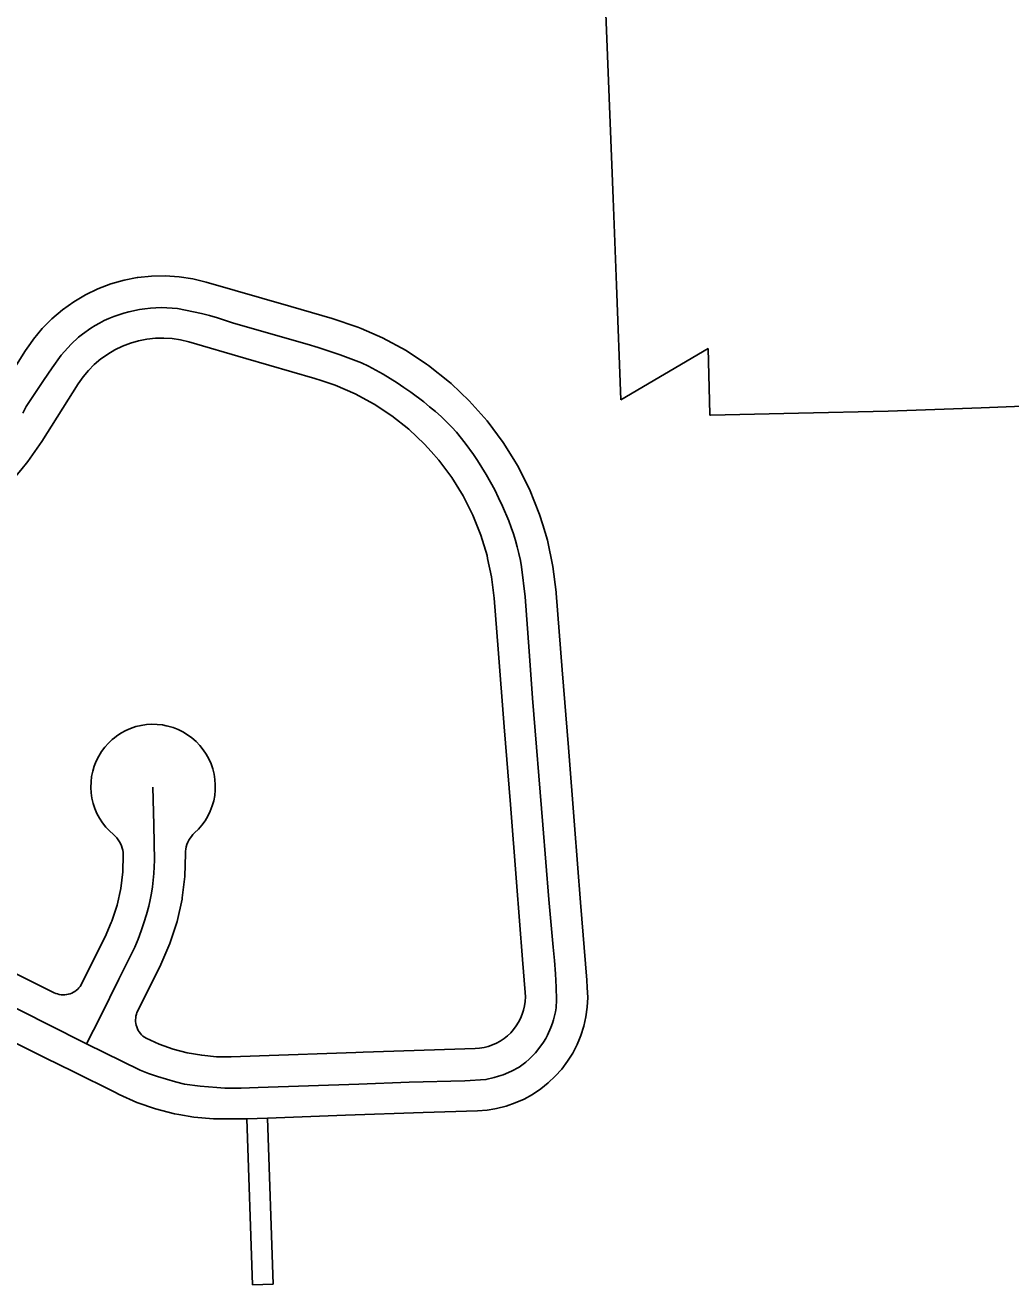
# Model space of a CAD drawing. Extents: x -2233 to 187241, y 4582 to 150524.
# Drawn here: x 90904 to 91854, y 56082 to 57295 of the extents above; entities that cross this region are included whole.
import ezdxf

# ---------------------------------------------------------------- set-up
doc = ezdxf.new("R2010")
doc.units = 0
for name, color, linetype in [('DV_X_Corp_Line', 7, 'Continuous'), ('GE_X_CL_2000', 7, 'Continuous'), ('RW_X_Fee_RW', 7, 'Continuous')]:
    doc.layers.add(name, color=color, linetype=linetype)

msp = doc.modelspace()

# ---------------------------------------------------------------- linework, layer by layer
at = {"layer": 'DV_X_Corp_Line'}
for p, q in [((91470.3, 57128.2), (91460.6, 57376.9)), ((91470.3, 57128.2), (91460.6, 57376.9)), ((91460.6, 57376.9), (91470.3, 57128.2)), ((91460.6, 57376.9), (91470.3, 57128.2)), ((91473.6, 57044.6), (91470.3, 57128.2)), ((91473.6, 57044.6), (91470.3, 57128.2)), ((91470.3, 57128.2), (91473.6, 57044.6)), ((91470.3, 57128.2), (91473.6, 57044.6)), ((91477.9, 56934.3), (91473.6, 57044.6)), ((91477.9, 56934.3), (91473.6, 57044.6)), ((91473.6, 57044.6), (91477.9, 56934.3)), ((91473.6, 57044.6), (91477.9, 56934.3)), ((91562.1, 56983.7), (91477.9, 56934.3)), ((91562.1, 56983.7), (91477.9, 56934.3)), ((91477.9, 56934.3), (91562.1, 56983.7)), ((91477.9, 56934.3), (91562.1, 56983.7)), ((91563.7, 56920.4), (91562.1, 56983.7)), ((91563.7, 56920.4), (91562.1, 56983.7)), ((91562.1, 56983.7), (91563.7, 56920.4)), ((91562.1, 56983.7), (91563.7, 56920.4)), ((91920.7, 56930.3), (91825.1, 56926.7)), ((91920.7, 56930.3), (91825.1, 56926.7)), ((91825.1, 56926.7), (91920.7, 56930.3)), ((91825.1, 56926.7), (91920.7, 56930.3)), ((91563.7, 56919.9), (91563.7, 56920.4)), ((91563.7, 56919.9), (91563.7, 56920.4)), ((91563.7, 56920.4), (91563.7, 56919.9)), ((91563.7, 56920.4), (91563.7, 56919.9)), ((91563.7, 56919.5), (91563.7, 56919.9)), ((91563.7, 56919.5), (91563.7, 56919.9)), ((91563.7, 56919.9), (91563.7, 56919.5)), ((91563.7, 56919.9), (91563.7, 56919.5)), ((91564.4, 56919.5), (91563.7, 56919.5)), ((91564.4, 56919.5), (91563.7, 56919.5)), ((91563.7, 56919.5), (91564.4, 56919.5)), ((91563.7, 56919.5), (91564.4, 56919.5)), ((91649, 56921.4), (91564.4, 56919.5)), ((91649, 56921.4), (91564.4, 56919.5)), ((91564.4, 56919.5), (91649, 56921.4)), ((91564.4, 56919.5), (91649, 56921.4)), ((91735.4, 56923.4), (91649, 56921.4)), ((91735.4, 56923.4), (91649, 56921.4)), ((91649, 56921.4), (91735.4, 56923.4)), ((91649, 56921.4), (91735.4, 56923.4)), ((91780.3, 56925.1), (91735.4, 56923.4)), ((91780.3, 56925.1), (91735.4, 56923.4)), ((91735.4, 56923.4), (91780.3, 56925.1)), ((91735.4, 56923.4), (91780.3, 56925.1)), ((91825.1, 56926.7), (91780.3, 56925.1)), ((91825.1, 56926.7), (91780.3, 56925.1)), ((91780.3, 56925.1), (91825.1, 56926.7)), ((91780.3, 56925.1), (91825.1, 56926.7))]:
    msp.add_line(p, q, dxfattribs=at)
at = {"layer": 'GE_X_CL_2000'}
for points in [[(90901.6, 56921.6), (90904.9, 56927.9), (90913.1, 56940.5), (90921.4, 56952.9), (90930, 56965.2), (90938.7, 56977.3), (90941.7, 56980.9), (90948.3, 56988), (90955.4, 56994.6), (90959.2, 56997.7), (90967, 57003.3), (90971.2, 57005.9), (90975.6, 57008.3), (90980.1, 57010.6), (90984.6, 57012.7), (90989.3, 57014.6), (90994, 57016.3), (90998.8, 57017.8), (91003.7, 57019.1), (91014, 57021.2), (91019.2, 57022), (91024.5, 57022.6), (91029.7, 57022.9), (91035, 57023.1), (91040.3, 57023), (91045.6, 57022.7), (91050.6, 57022.2), (91058.2, 57020.8), (91073.8, 57017.4), (91081.5, 57015.4), (91089.1, 57013.2), (91104.7, 57008.1), (91175.5, 56987.9), (91186.3, 56984.7), (91196.9, 56981.3), (91207.4, 56977.7), (91217.8, 56973.9), (91227.9, 56969.9), (91234.8, 56966.6), (91241.8, 56962.9), (91248.8, 56959), (91255.5, 56955), (91262.3, 56950.7), (91268.9, 56946.2), (91275.4, 56941.6), (91287.9, 56932.3), (91293.6, 56927.7), (91299.1, 56923), (91304.6, 56918.2), (91309.8, 56913.1), (91314.9, 56908.1), (91319.4, 56903.1), (91328, 56892.6), (91336, 56881.6), (91339.8, 56875.9), (91348, 56862.5), (91352.3, 56855.1), (91356.3, 56847.5)], [(91356.3, 56847.5), (91360.1, 56839.8), (91363.7, 56831.9), (91369.8, 56817.6), (91372.1, 56811.4), (91374.3, 56805.2), (91376.3, 56798.9), (91378.1, 56792.6), (91379.7, 56786.2), (91381.1, 56779.7), (91382.2, 56773.4), (91385.7, 56744.7), (91389.4, 56692.1), (91392.8, 56646.8), (91402.7, 56524.8), (91408.5, 56453.1), (91412.6, 56407), (91413.8, 56394.1), (91414.8, 56381.4), (91415.5, 56368.7), (91416, 56356.4), (91415.4, 56348.7), (91414.8, 56344.8), (91413, 56337.1), (91412, 56334)], [(91026.9, 56561.2), (91027.9, 56524.8), (91028.3, 56507.4), (91028.4, 56490.8), (91028.2, 56484.4), (91027.9, 56478), (91027.3, 56471.7), (91026.5, 56465.3), (91025.6, 56459), (91024.4, 56452.7), (91023, 56446.5), (91020.8, 56438.5), (91018.3, 56430.5), (91015.6, 56422.7), (91012.6, 56414.9), (91009.5, 56407.2), (90994.2, 56376.2), (90976.6, 56340.4), (90963, 56314)], [(90584.4, 56512.7), (90598.8, 56502.1), (90614.4, 56491), (90630.3, 56481.9), (90646.4, 56472.9), (90662.5, 56464.2), (90678.8, 56455.6), (90769.4, 56410.8), (90860, 56366.1), (90925.5, 56332.8), (90963, 56314)], [(90963, 56314), (91014.6, 56288.5), (91022.7, 56285.5), (91031.3, 56282.5), (91040, 56279.8), (91048.8, 56277.3), (91057.3, 56275.2), (91072.5, 56273.1), (91088.4, 56271.8), (91096.3, 56271.4), (91104.2, 56271.2), (91112.1, 56271.3), (91120.1, 56271.6), (91128.3, 56272), (91225.5, 56275.1), (91273.8, 56277), (91327.6, 56278.4), (91347.9, 56279.6), (91355.9, 56281.5), (91360.1, 56282.8), (91364.4, 56284.2), (91372.6, 56287.7), (91380, 56291.5), (91386.4, 56296.4), (91389.6, 56299.2), (91395.5, 56305.3), (91400.9, 56312), (91403.3, 56315.5), (91405.5, 56319), (91407.3, 56322.3), (91410.5, 56329.6), (91412, 56334)]]:
    msp.add_lwpolyline(points, dxfattribs=at)
at = {"layer": 'RW_X_Fee_RW'}
for p, q in [((90869.1, 56926.2), (90904.3, 56981.7)), ((90919.8, 56894.2), (90954.9, 56949.6)), ((90958.6, 56372.3), (90980.8, 56417.1)), ((91012.4, 56345.7), (91034.6, 56390.5)), ((91117.4, 56241.8), (91122.8, 56081.9)), ((91142.8, 56082.6), (91137.4, 56242.5)), ((91142.8, 56082.6), (91122.8, 56081.9))]:
    msp.add_line(p, q, dxfattribs=at)
for points in [[(91078.2, 57047.7), (91065.3, 57050.9), (91052.1, 57052.9), (91038.8, 57053.8), (91025.5, 57053.5), (91012.3, 57052.1), (91011.7, 57052), (90999.3, 57049.6), (90986.5, 57046), (90974, 57041.2), (90962.1, 57035.5), (90955.7, 57031.7), (90950.6, 57028.7), (90939.8, 57021), (90929.7, 57012.3), (90920.3, 57002.9), (90911.8, 56992.7), (90909, 56988.5), (90904.3, 56981.7)], [(91078.2, 57047.7), (91159.8, 57024.2), (91199.7, 57012.7)], [(91415.6, 56748), (91415.5, 56749), (91412.4, 56773.8), (91407.1, 56799.2), (91402.6, 56813.8), (91399.5, 56824), (91389.9, 56848.1), (91378.2, 56871.2), (91374.8, 56876.7), (91364.5, 56893.3), (91349, 56914.1), (91331.7, 56933.5), (91314.2, 56950), (91312.9, 56951.3), (91292.5, 56967.4), (91290.7, 56968.6), (91270.9, 56981.7), (91248.1, 56994.1), (91227.6, 57003), (91224.3, 57004.4), (91199.7, 57012.7)], [(91061.5, 56990.1), (91053.6, 56992), (91045.6, 56993.3), (91037.4, 56993.8), (91029.3, 56993.6), (91021.2, 56992.8), (91013.2, 56991.2), (91005.3, 56989), (90997.7, 56986.1), (90990.4, 56982.6), (90983.4, 56978.4), (90979.3, 56975.5), (90976.7, 56973.7), (90970.5, 56968.4), (90964.8, 56962.6), (90959.6, 56956.3), (90954.9, 56949.6)], [(91061.5, 56990.1), (91116.6, 56974.2), (91183, 56955)], [(91355.8, 56743.3), (91353.3, 56763.9), (91349.5, 56781.6), (91349, 56784.2), (91342.9, 56804.1), (91335.2, 56823.3), (91325.8, 56841.9), (91314.9, 56859.5), (91302.5, 56876.2), (91295.1, 56884.5), (91288.7, 56891.7), (91273.6, 56905.9), (91257.3, 56918.8), (91240, 56930.2), (91221.8, 56940.1), (91202.7, 56948.4), (91189, 56953), (91183, 56955)], [(90774.9, 56779.2), (90796.9, 56787.9), (90818, 56798.3), (90838.1, 56810.5), (90840.9, 56812.6), (90857.2, 56824.4), (90875, 56839.8), (90891.4, 56856.6), (90899.6, 56866.5), (90906.4, 56874.8), (90919.8, 56894.2)], [(91445.5, 56368.1), (91445, 56375.2), (91439.1, 56450), (91433.2, 56524.7), (91427.3, 56599.5), (91421.4, 56674.3), (91415.6, 56748)], [(91385.7, 56363.4), (91383.2, 56395.3), (91377.3, 56469.8), (91371.4, 56544.5), (91365.5, 56619.3), (91359.7, 56694.1), (91355.8, 56743.3)], [(91067.1, 56517.1), (91070.8, 56520.7), (91074.2, 56524.7), (91077.3, 56528.9), (91079.9, 56533.4), (91082.2, 56538.1), (91084.1, 56543.2), (91085.5, 56547.9), (91086.5, 56553.1), (91087, 56558.2), (91087.1, 56563.4), (91086.7, 56568.6), (91085.9, 56573.8), (91084.6, 56578.8), (91083, 56583.8), (91080.8, 56588.5), (91078.3, 56593.1), (91075.5, 56597.2), (91072.1, 56601.5), (91068.5, 56605.2), (91064.6, 56608.7), (91060.4, 56611.7), (91055.9, 56614.4), (91051.3, 56616.7), (91046.4, 56618.6), (91041.4, 56620.1), (91039.8, 56620.4), (91036.3, 56621.1), (91031.1, 56621.7), (91025.9, 56621.8), (91020.7, 56621.5), (91015.6, 56620.7), (91010.5, 56619.5), (91005.5, 56617.8), (91000.8, 56615.7), (90996.2, 56613.2), (90991.8, 56610.4), (90989.8, 56608.7), (90987.8, 56607.1), (90984, 56603.5), (90980.5, 56599.6), (90977.4, 56595.5), (90974.7, 56591), (90972.4, 56586.4), (90970.4, 56581.5), (90968.9, 56576.5), (90967.9, 56571.4), (90967.3, 56566.2), (90967.1, 56561), (90967.4, 56555.8), (90968.2, 56550.7), (90969.3, 56545.6), (90971, 56540.7), (90972.3, 56537.5), (90973, 56535.9), (90975.5, 56531.3), (90978.3, 56526.9), (90981.5, 56522.8), (90985.1, 56519), (90989, 56515.5)], [(91067.1, 56517.1), (91065.5, 56515.5), (91064, 56513.8), (91062.7, 56512), (91061.6, 56510.1), (91060.6, 56508.1), (91059.8, 56506), (91059.1, 56503.8), (91058.7, 56501.6), (91058.5, 56499.4), (91058.4, 56497.2)], [(90998.4, 56496), (90998.3, 56498.2), (90997.9, 56500.4), (90997.4, 56502.6), (90996.7, 56504.7), (90995.8, 56506.8), (90994.8, 56508.7), (90993.5, 56510.6), (90992.2, 56512.4), (90990.6, 56514), (90989, 56515.5)], [(90980.8, 56417.1), (90986.8, 56430.9), (90987.3, 56432), (90992.4, 56447.6), (90996, 56463.5), (90998, 56479.7), (90998.4, 56496)], [(91034.6, 56390.5), (91043.4, 56410.7), (91050.3, 56431.7), (91055.1, 56453.2), (91055.2, 56454.5), (91057.8, 56475.1), (91058.4, 56497.2)], [(90693.9, 56481.1), (90723.2, 56466.6), (90790.4, 56433.3), (90931.8, 56363.2)], [(90667.3, 56427.3), (90721.5, 56400.5), (90788.7, 56367.2), (90855.9, 56333.9), (90923.1, 56300.6), (90950, 56287.3)], [(90931.8, 56363.2), (90933.4, 56362.5), (90935, 56362), (90936.7, 56361.6), (90938.5, 56361.3), (90940.2, 56361.2), (90942, 56361.2), (90943.7, 56361.4), (90945.4, 56361.7), (90947.1, 56362.2), (90948.7, 56362.9), (90950.3, 56363.6), (90951.8, 56364.5), (90953.2, 56365.6), (90954.5, 56366.7), (90955.7, 56368), (90956.8, 56369.3), (90957.8, 56370.8), (90958.6, 56372.3)], [(91337.6, 56309.5), (91341.8, 56309.8), (91346, 56310.5), (91350.1, 56311.5), (91354.1, 56312.9), (91358, 56314.6), (91361.7, 56316.7), (91365.3, 56319), (91368.6, 56321.7), (91371.7, 56324.6), (91374.5, 56327.8), (91377.1, 56331.2), (91379.3, 56334.8), (91381.3, 56338.5), (91382.9, 56342.5), (91384.2, 56346.5), (91385.1, 56350.7), (91385.7, 56354.9), (91385.9, 56359.1), (91385.7, 56363.4)], [(91339.6, 56249.5), (91348.9, 56250.2), (91356.3, 56251.4), (91358.1, 56251.7), (91367.2, 56254), (91376, 56257.1), (91384.6, 56260.8), (91392.8, 56265.3), (91400.6, 56270.5), (91407.9, 56276.3), (91414.7, 56282.7), (91420.9, 56289.7), (91426.5, 56297.2), (91431.5, 56305.1), (91435.8, 56313.4), (91437.9, 56318.7), (91439.3, 56322.1), (91442.1, 56331), (91444.2, 56340.1), (91445.4, 56349.4), (91445.9, 56358.7), (91445.5, 56368.1)], [(91012.4, 56345.7), (91011.6, 56344.1), (91011.1, 56342.4), (91010.6, 56340.6), (91010.4, 56338.9), (91010.3, 56337.1), (91010.3, 56335.4), (91010.5, 56333.6), (91010.9, 56331.9), (91011.4, 56330.2), (91012.1, 56328.5), (91012.9, 56326.9), (91013.8, 56325.4), (91014.9, 56324), (91016.1, 56322.7), (91017.4, 56321.5), (91018.8, 56320.4), (91020.3, 56319.5)], [(91020.3, 56319.5), (91033.1, 56313.6), (91046.4, 56308.9), (91060.1, 56305.3), (91074, 56302.9), (91088.1, 56301.6), (91102.2, 56301.5)], [(91102.2, 56301.5), (91129.8, 56302.5), (91222.6, 56305.6), (91229.7, 56305.8), (91337.6, 56309.5)], [(90950, 56287.3), (90990.3, 56267.3), (90994.3, 56265.3)], [(90994.3, 56265.3), (91011.6, 56257.6), (91029.5, 56251.4), (91047.8, 56246.6), (91051.9, 56245.9), (91066.4, 56243.4), (91085.3, 56241.7), (91104.2, 56241.6)], [(91104.2, 56241.6), (91117.4, 56241.8), (91137.4, 56242.5), (91212.4, 56245.2), (91287.3, 56247.7), (91339.6, 56249.5)]]:
    msp.add_lwpolyline(points, dxfattribs=at)

doc.saveas('drawing.dxf')
